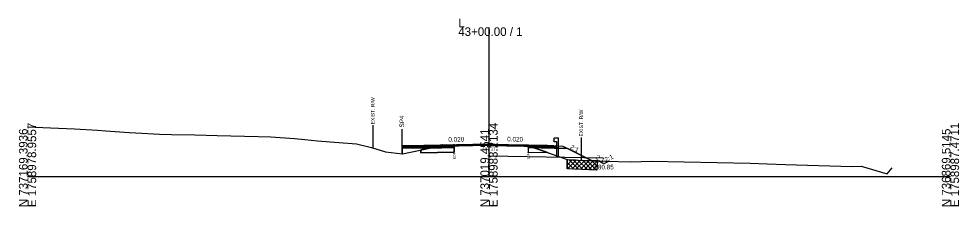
# Model space of a CAD drawing. Extents: x -26 to 4303, y -10 to 9577.
# Drawn here: x 2997.2 to 3302.8, y 2990.3 to 3051.4 of the extents above; entities that cross this region are included whole.
import ezdxf

# ---------------------------------------------------------------- set-up
doc = ezdxf.new("R2010")
doc.units = 0
for name, color, linetype in [('Default', 7, 'Continuous'), ('Exist CMT Pavement', 7, 'Continuous'), ('Old_Level_10', 7, 'Continuous'), ('Old_Level_2', 7, 'Continuous'), ('Pattern 1', 7, 'Continuous'), ('Pattern 5', 7, 'Continuous'), ('Prop CMT Conc Surface', 7, 'Continuous'), ('Prop CMT Concrete Structures', 7, 'Continuous'), ('Prop CMT Concrete Wall', 7, 'Continuous'), ('Prop CMT Pvmt Course 1', 7, 'Continuous'), ('Prop CMT Pvmt Course 1 CG', 7, 'Continuous'), ('Prop CMT Pvmt Course 2', 7, 'Continuous'), ('Prop CMT Pvmt Course 2 Wedge', 7, 'Continuous'), ('Prop CMT Pvmt Course 3', 7, 'Continuous'), ('Prop CMT Pvmt Course 3 Wedge', 7, 'Continuous'), ('Prop CMT Pvmt Surface', 7, 'Continuous'), ('Prop CMT Pvmt Surface Shoulder', 7, 'Continuous'), ('Prop CMT Pvmt Wedge Surface 1', 7, 'Continuous'), ('Prop CMT Pvmt Wedge Surface 2', 7, 'Continuous'), ('Prop CMT Pvmt Wedge Surface 3', 7, 'Continuous'), ('Prop CMT Shld Paved Course 1', 7, 'Continuous'), ('Prop CMT Shld Paved Course 2', 7, 'Continuous'), ('Prop CMT Shld Paved Course 3', 7, 'Continuous'), ('Prop CMT Slope Grass', 7, 'Continuous'), ('Prop CMT Subgrade Earthwork', 7, 'Continuous'), ('Prop Road Sect_ Recs - UC Shallow (Outline)', 7, 'Continuous'), ('Prop Shade Light', 7, 'Continuous'), ('Prop XS DDE Elevations', 7, 'Continuous'), ('Prop XS Ditch Standard Text', 7, 'Continuous'), ('Prop XS Earthwork Shape', 7, 'Continuous'), ('Prop XS SE Text', 7, 'Continuous'), ('Prop XS Shear Point Label', 7, 'Continuous'), ('Prop XS Side Slope Text', 7, 'Continuous'), ('Prop XS Wedging', 7, 'Continuous'), ('Scratch_Level_1', 7, 'Continuous'), ('Scratch_Level_3', 7, 'Continuous'), ('Scratch_Level_4', 7, 'Continuous'), ('Scratch_Level_6', 7, 'Continuous')]:
    doc.layers.add(name, color=color, linetype=linetype)

msp = doc.modelspace()

# ---------------------------------------------------------------- linework, layer by layer
at = {"layer": 'Exist CMT Pavement'}
msp.add_line((3121.77, 3009.2), (3121.77, 3009.99), dxfattribs=at)
for points in [[(3128.87, 3010.13), (3121.77, 3009.99)], [(3150, 3010.56), (3128.87, 3010.13)], [(3150, 3010.56), (3167, 3010.22)]]:
    msp.add_lwpolyline(points, dxfattribs=at)
at = {"layer": 'Old_Level_10'}
for p, q in [((3185.49, 3005.05), (3183.49, 3005.15)), ((3187.37, 3004.11), (3185.49, 3005.05)), ((3189.04, 3004.94), (3187.37, 3004.11))]:
    msp.add_line(p, q, dxfattribs=at)
at = {"layer": 'Old_Level_2'}
for p, q in [((3150, 3000), (3150, 3048.58)), ((3150, 3000), (3150, 3048.58)), ((3000, 3000), (3150, 3000)), ((3000, 3000), (3150, 3000)), ((3150, 3000), (3300, 3000)), ((3150, 3000), (3300, 3000))]:
    msp.add_line(p, q, dxfattribs=at)
at = {"layer": 'Pattern 1'}
for p, q in [((3132.92, 3009.42), (3133.47, 3009.97)), ((3134.36, 3009.45), (3135.26, 3010.35)), ((3135.81, 3009.48), (3136.57, 3010.24)), ((3137.25, 3009.51), (3137.88, 3010.14)), ((3163.43, 3009.4), (3163.71, 3009.69))]:
    msp.add_line(p, q, dxfattribs=at)
msp.add_lwpolyline([(3138.72, 3010.07), (3138.72, 3009.46), (3131.02, 3009.3), (3131.75, 3009.45), (3132.87, 3009.78), (3134.9, 3010.38), (3137.03, 3010.2), (3138.72, 3010.07)], dxfattribs=at)
msp.add_lwpolyline([(3162.69, 3010.04), (3162.69, 3009.43), (3164.55, 3009.39), (3162.74, 3010.03)], close=True, dxfattribs=at)
at = {"layer": 'Pattern 5'}
msp.add_line((3185.06, 3002.09), (3185.1, 3002.13), dxfattribs=at)
at = {"layer": 'Prop CMT Conc Surface'}
for points in [[(3128.87, 3009.88), (3121.77, 3009.74)], [(3121.77, 3009.53), (3128.87, 3009.68)], [(3138.72, 3010.08), (3128.87, 3009.88)], [(3128.87, 3009.88), (3128.87, 3009.68)], [(3128.87, 3009.68), (3138.72, 3009.87)], [(3138.72, 3009.87), (3138.72, 3010.08)], [(3162.69, 3009.84), (3162.69, 3010.05)], [(3162.69, 3010.05), (3167, 3009.97)], [(3167, 3009.76), (3162.69, 3009.84)], [(3167, 3009.97), (3167, 3009.76)]]:
    msp.add_lwpolyline(points, dxfattribs=at)
at = {"layer": 'Prop CMT Concrete Structures'}
for points in [[(3128.87, 3009.88), (3121.77, 3009.74)], [(3128.87, 3009.88), (3128.87, 3010.13)], [(3138.72, 3010.08), (3128.87, 3009.88)], [(3150, 3010.43), (3138.72, 3010.21)], [(3138.72, 3010.21), (3138.72, 3010.08)], [(3150, 3010.43), (3162.69, 3010.18)], [(3162.69, 3010.18), (3162.69, 3010.05)], [(3162.69, 3010.05), (3167, 3009.97)], [(3167, 3009.97), (3167, 3010.22)]]:
    msp.add_lwpolyline(points, dxfattribs=at)
at = {"layer": 'Prop CMT Pvmt Course 1'}
for points in [[(3128.87, 3009.68), (3121.77, 3009.53)], [(3121.77, 3009.2), (3128.87, 3009.34)], [(3138.72, 3009.87), (3128.87, 3009.68)], [(3128.87, 3009.68), (3128.87, 3009.34)], [(3128.87, 3009.34), (3138.72, 3009.54)], [(3138.72, 3009.54), (3138.72, 3009.87)], [(3162.69, 3009.84), (3167, 3009.76)], [(3162.69, 3009.51), (3162.69, 3009.84)], [(3167, 3009.42), (3162.69, 3009.51)], [(3167, 3009.76), (3167, 3009.42)]]:
    msp.add_lwpolyline(points, dxfattribs=at)
at = {"layer": 'Prop CMT Pvmt Course 2'}
for points in [[(3167, 3009.97), (3167, 3010.22)], [(3169, 3010.18), (3171, 3010.14), (3171.26, 3009.88)], [(3171.26, 3009.88), (3169, 3009.93)]]:
    msp.add_lwpolyline(points, dxfattribs=at)
at = {"layer": 'Prop CMT Pvmt Course 2 Wedge'}
msp.add_line((3121.77, 3007.42), (3121.77, 3009.2), dxfattribs=at)
for points in [[(3171, 3010.14), (3174, 3009.9)], [(3174, 3009.9), (3183.49, 3005.15)]]:
    msp.add_lwpolyline(points, dxfattribs=at)
at = {"layer": 'Prop CMT Pvmt Course 3'}
for points in [[(3167, 3009.97), (3171.26, 3009.88), (3171.47, 3009.67)], [(3167, 3009.76), (3167, 3009.97)], [(3171.47, 3009.67), (3169, 3009.72)]]:
    msp.add_lwpolyline(points, dxfattribs=at)
at = {"layer": 'Prop CMT Pvmt Course 3 Wedge'}
for points in [[(3172.6, 3012.52), (3171.27, 3012.52), (3171, 3012.22)], [(3171, 3012.22), (3171.27, 3011.93)], [(3171.27, 3011.93), (3171, 3011.64)], [(3171, 3011.64), (3171.27, 3011.35), (3171.94, 3011.35)], [(3171.94, 3011.35), (3171.94, 3006.52)], [(3172.6, 3006.52), (3172.6, 3012.52)], [(3171.94, 3006.52), (3172.6, 3006.52)]]:
    msp.add_lwpolyline(points, dxfattribs=at)
at = {"layer": 'Prop CMT Pvmt Surface'}
for points in [[(3140.15, 3010.11), (3121.77, 3009.74)], [(3150, 3010.31), (3128.87, 3009.88)], [(3128.87, 3009.88), (3128.87, 3010.13)], [(3150, 3010.31), (3167, 3009.97)], [(3167, 3009.97), (3167, 3010.22)]]:
    msp.add_lwpolyline(points, dxfattribs=at)
at = {"layer": 'Prop CMT Pvmt Surface Shoulder'}
for points in [[(3138.72, 3010.07), (3138.74, 3010.07), (3139.75, 3010.12), (3140.7, 3010.17), (3141.48, 3010.19), (3143.2, 3010.23), (3143.91, 3010.25), (3145.7, 3010.29), (3146.34, 3010.3), (3148.2, 3010.34), (3148.35, 3010.34), (3148.82, 3010.36), (3150, 3010.37)], [(3150, 3010.37), (3150.76, 3010.38), (3150.93, 3010.38), (3151.75, 3010.37), (3152.01, 3010.37), (3152.46, 3010.34), (3153.21, 3010.33), (3153.64, 3010.32), (3155.71, 3010.28), (3156.07, 3010.27), (3158.21, 3010.21), (3158.5, 3010.2), (3160.71, 3010.15), (3160.75, 3010.15), (3161.12, 3010.13), (3162.03, 3010.09), (3162.38, 3010.06), (3162.69, 3010.04)]]:
    msp.add_lwpolyline(points, dxfattribs=at)
at = {"layer": 'Prop CMT Pvmt Wedge Surface 1'}
for p, q in [((3128.89, 3009.22), (3121.77, 3009.07)), ((3138.72, 3009.41), (3128.89, 3009.22)), ((3162.69, 3009.39), (3166.98, 3009.3)), ((3166.98, 3009.3), (3175.54, 3009.13))]:
    msp.add_line(p, q, dxfattribs=at)
for points in [[(3138.72, 3009.41), (3138.72, 3010.07)], [(3162.69, 3009.39), (3162.69, 3010.04)]]:
    msp.add_lwpolyline(points, dxfattribs=at)
at = {"layer": 'Prop CMT Pvmt Wedge Surface 2'}
for points in [[(3138.72, 3010.21), (3138.74, 3010.21), (3139.75, 3010.23), (3140.7, 3010.25), (3141.48, 3010.26), (3143.2, 3010.3), (3143.91, 3010.31), (3145.7, 3010.35), (3146.34, 3010.36), (3148.2, 3010.4), (3148.35, 3010.4), (3148.82, 3010.41), (3150, 3010.43)], [(3150, 3010.37), (3148.82, 3010.36), (3148.35, 3010.34), (3148.2, 3010.34), (3146.34, 3010.3), (3145.7, 3010.29), (3143.91, 3010.25), (3143.2, 3010.23), (3141.48, 3010.19), (3140.7, 3010.17), (3139.75, 3010.12), (3139.22, 3010.09), (3138.74, 3010.08), (3138.72, 3010.08)], [(3138.72, 3010.08), (3138.72, 3010.21)], [(3150, 3010.43), (3150, 3010.37)], [(3150, 3010.43), (3150.76, 3010.42), (3150.93, 3010.41), (3151.75, 3010.4), (3152.01, 3010.39), (3152.46, 3010.38), (3153.21, 3010.37), (3153.64, 3010.36), (3155.71, 3010.32), (3156.07, 3010.31), (3158.21, 3010.27), (3158.5, 3010.26), (3160.71, 3010.22), (3160.75, 3010.22), (3161.12, 3010.21), (3162.03, 3010.19), (3162.38, 3010.18), (3162.69, 3010.18)], [(3162.69, 3010.05), (3162.41, 3010.06), (3162.38, 3010.06), (3162.03, 3010.09), (3161.12, 3010.13), (3160.75, 3010.15), (3160.71, 3010.15), (3158.5, 3010.2), (3158.21, 3010.21), (3156.07, 3010.27), (3155.71, 3010.28), (3153.64, 3010.32), (3153.21, 3010.33), (3152.46, 3010.34), (3152.01, 3010.37), (3151.75, 3010.37), (3150.93, 3010.38), (3150.76, 3010.38), (3150, 3010.37)], [(3162.69, 3010.18), (3162.69, 3010.05)]]:
    msp.add_lwpolyline(points, dxfattribs=at)
at = {"layer": 'Prop CMT Pvmt Wedge Surface 3'}
for points in [[(3138.72, 3010.08), (3138.74, 3010.08), (3139.22, 3010.09)], [(3139.22, 3010.09), (3138.74, 3010.07), (3138.72, 3010.07)], [(3138.72, 3010.07), (3138.72, 3010.08)], [(3162.69, 3010.04), (3162.41, 3010.06)], [(3162.41, 3010.06), (3162.69, 3010.05)], [(3162.69, 3010.05), (3162.69, 3010.04)]]:
    msp.add_lwpolyline(points, dxfattribs=at)
at = {"layer": 'Prop CMT Shld Paved Course 1'}
for points in [[(3140.15, 3009.9), (3121.77, 3009.53)], [(3128.87, 3009.68), (3128.87, 3010.13)], [(3150, 3010.1), (3128.87, 3009.68)], [(3150, 3010.1), (3167, 3009.76)], [(3167, 3009.76), (3167, 3010.22)]]:
    msp.add_lwpolyline(points, dxfattribs=at)
at = {"layer": 'Prop CMT Shld Paved Course 2'}
for points in [[(3167, 3010.22), (3169, 3010.18)], [(3169, 3010.18), (3171, 3010.14)]]:
    msp.add_lwpolyline(points, dxfattribs=at)
at = {"layer": 'Prop CMT Shld Paved Course 3'}
for points in [[(3128.87, 3010.13), (3121.77, 3009.99)], [(3121.77, 3009.74), (3128.87, 3009.88)], [(3150, 3010.56), (3128.87, 3010.13)], [(3128.87, 3010.13), (3128.87, 3009.88)], [(3128.87, 3009.88), (3138.72, 3010.08)], [(3138.72, 3010.21), (3150, 3010.43)], [(3138.72, 3010.08), (3138.72, 3010.21)], [(3150, 3010.31), (3150, 3010.56)], [(3150, 3010.56), (3167, 3010.22)], [(3150, 3010.43), (3150, 3010.31), (3150, 3010.31)], [(3162.69, 3010.18), (3150, 3010.43)], [(3162.69, 3010.05), (3162.69, 3010.18)], [(3167, 3009.97), (3162.69, 3010.05)], [(3167, 3010.22), (3167, 3009.97)]]:
    msp.add_lwpolyline(points, dxfattribs=at)
at = {"layer": 'Prop CMT Slope Grass'}
msp.add_lwpolyline([(3000, 3016.19), (3007.46, 3015.88), (3015.23, 3015.47), (3022.73, 3015.11), (3025.44, 3014.83), (3033.08, 3014.31), (3035.25, 3014.22), (3042.93, 3013.82), (3046.81, 3013.67), (3054.35, 3013.58), (3061.68, 3013.34), (3074.97, 3013.06), (3079.13, 3012.9), (3086.74, 3012.4), (3090.11, 3012.09), (3094.24, 3011.66), (3101.16, 3011.03), (3106.88, 3010.67), (3111.82, 3009.45), (3116.38, 3007.98), (3121.84, 3007.42), (3131.75, 3009.45), (3134.9, 3010.38), (3137.03, 3010.2), (3138.74, 3010.07), (3139.75, 3010.12), (3140.7, 3010.17), (3141.48, 3010.19), (3143.2, 3010.23), (3143.91, 3010.25), (3145.7, 3010.29), (3146.34, 3010.3), (3148.35, 3010.34), (3148.82, 3010.36), (3150, 3010.37), (3150.93, 3010.38), (3152.01, 3010.37), (3152.46, 3010.34), (3153.21, 3010.33), (3153.64, 3010.32), (3155.71, 3010.28), (3156.07, 3010.27), (3158.21, 3010.21), (3160.75, 3010.15), (3162.03, 3010.09), (3162.38, 3010.06), (3162.74, 3010.03), (3173.02, 3006.38), (3175.39, 3005.5), (3178.81, 3005.35), (3184.02, 3005.13), (3187.9, 3004.97), (3196.19, 3004.74), (3202.72, 3005.04), (3234.89, 3004.32), (3240.42, 3004.09), (3246.41, 3003.91), (3267.9, 3003.3), (3270.95, 3003.34), (3279.39, 3000.89), (3281.04, 3002.82)], dxfattribs=at)
at = {"layer": 'Prop CMT Subgrade Earthwork'}
for points in [[(3167, 3009.76), (3171.47, 3009.67), (3171.97, 3009.66), (3172.31, 3009.32)], [(3167, 3009.42), (3167, 3009.76)], [(3172.31, 3009.32), (3167, 3009.42)]]:
    msp.add_lwpolyline(points, dxfattribs=at)
at = {"layer": 'Prop Road Sect_ Recs - UC Shallow (Outline)'}
msp.add_lwpolyline([(3138.72, 3009.46), (3138.72, 3007.96), (3127.86, 3007.74), (3127.87, 3008.65), (3131.02, 3009.3), (3138.7, 3009.46)], dxfattribs=at)
msp.add_lwpolyline([(3162.69, 3009.43), (3162.69, 3007.93), (3169.02, 3007.8), (3164.55, 3009.39)], close=True, dxfattribs=at)
at = {"layer": 'Prop Shade Light'}
for p, q in [((3135.8, 3009.4), (3134.37, 3009.37)), ((3137.25, 3009.43), (3135.8, 3009.4)), ((3138.72, 3009.46), (3138.44, 3009.45)), ((3163.17, 3009.42), (3162.69, 3009.43)), ((3164.55, 3009.39), (3163.17, 3009.42))]:
    msp.add_line(p, q, dxfattribs=at)
for points in [[(3131.02, 3009.3), (3128.87, 3008.86), (3127.87, 3008.65), (3127.86, 3007.74), (3138.72, 3007.96), (3138.72, 3009.46), (3138.72, 3009.46)], [(3134.37, 3009.37), (3132.91, 3009.34), (3131.02, 3009.3)], [(3138.44, 3009.45), (3138.11, 3009.44), (3137.25, 3009.43)], [(3162.69, 3009.43), (3162.69, 3007.93), (3169.02, 3007.8), (3164.55, 3009.39)]]:
    msp.add_lwpolyline(points, dxfattribs=at)
at = {"layer": 'Prop XS DDE Elevations'}
for points in [[(3130.8, 3009.26), (3128.89, 3009.22), (3121.77, 3009.07), (3121.77, 3007.42), (3121.84, 3007.42)], [(3136.11, 3010.28), (3134.44, 3010.25), (3131.75, 3009.45), (3130.8, 3009.26), (3138.72, 3009.41), (3138.72, 3010.07), (3137.03, 3010.2)], [(3136.11, 3010.28), (3134.44, 3010.25), (3134.9, 3010.38)], [(3146.34, 3010.3), (3148.2, 3010.34), (3148.35, 3010.34)], [(3150, 3010.37), (3150.76, 3010.38), (3150.93, 3010.38)], [(3151.75, 3010.37), (3152.01, 3010.37), (3150.93, 3010.38)], [(3158.21, 3010.21), (3160.75, 3010.15), (3160.71, 3010.15), (3158.5, 3010.2)], [(3160.75, 3010.15), (3162.03, 3010.09), (3161.12, 3010.13)], [(3162.69, 3009.39), (3162.69, 3010.04), (3162.74, 3010.03), (3164.67, 3009.35)], [(3164.67, 3009.35), (3173.02, 3006.38), (3175.39, 3005.5), (3178.81, 3005.35), (3183.49, 3005.15), (3175.54, 3009.13), (3166.98, 3009.3)]]:
    msp.add_lwpolyline(points, close=True, dxfattribs=at)
at = {"layer": 'Prop XS Ditch Standard Text'}
for p, q in [((3112.25, 3016.71), (3112.25, 3009.31)), ((3180, 3012.7), (3180, 3005.3)), ((3138.72, 3010.07), (3138.72, 3008.02)), ((3162.69, 3010.04), (3162.69, 3007.99))]:
    msp.add_line(p, q, dxfattribs=at)
at = {"layer": 'Prop XS Earthwork Shape'}
msp.add_lwpolyline([(3187.37, 3004.11), (3185.49, 3005.05), (3183.49, 3005.15), (3184.02, 3005.13), (3187.9, 3004.97), (3189.04, 3004.94)], close=True, dxfattribs=at)
at = {"layer": 'Prop XS Shear Point Label'}
msp.add_line((3121.77, 3009.99), (3121.77, 3015.46), dxfattribs=at)
at = {"layer": 'Prop XS Wedging'}
for p, q in [((3138.72, 3010.07), (3138.72, 3010.54)), ((3138.72, 3010.21), (3138.72, 3010.07)), ((3141.48, 3010.19), (3143.2, 3010.23)), ((3143.2, 3010.23), (3143.91, 3010.25)), ((3150.93, 3010.38), (3152.01, 3010.37)), ((3162.38, 3010.06), (3162.69, 3010.04)), ((3162.69, 3010.04), (3162.69, 3010.4)), ((3162.69, 3010.04), (3162.69, 3010.18))]:
    msp.add_line(p, q, dxfattribs=at)
for points in [[(3150, 3010.43), (3128.87, 3010.01)], [(3150, 3010.43), (3150, 3010.43), (3138.72, 3010.21)], [(3138.72, 3010.07), (3138.74, 3010.07), (3139.75, 3010.12), (3140.7, 3010.17), (3141.48, 3010.19)], [(3143.91, 3010.25), (3145.7, 3010.29), (3146.34, 3010.3)], [(3146.34, 3010.3), (3148.2, 3010.34), (3148.35, 3010.34)], [(3148.35, 3010.34), (3148.82, 3010.36), (3150, 3010.37)], [(3150, 3010.43), (3167, 3010.09)], [(3162.69, 3010.18), (3150, 3010.43), (3150, 3010.43)], [(3150, 3010.37), (3150.76, 3010.38), (3150.93, 3010.38)], [(3152.01, 3010.37), (3152.46, 3010.34), (3153.21, 3010.33), (3153.64, 3010.32), (3155.71, 3010.28), (3156.07, 3010.27), (3158.21, 3010.21)], [(3158.21, 3010.21), (3158.5, 3010.2), (3160.71, 3010.15), (3160.75, 3010.15), (3162.03, 3010.09), (3162.38, 3010.06)]]:
    msp.add_lwpolyline(points, dxfattribs=at)
at = {"layer": 'Scratch_Level_1'}
msp.add_line((3175.39, 3005.5), (3175.39, 3002.5), dxfattribs=at)
msp.add_lwpolyline([(3183.22, 3005.17), (3185.22, 3005.08), (3185.09, 3002.08), (3175.39, 3002.5), (3175.38, 3005.5), (3176.6, 3005.45), (3178.09, 3005.38), (3179.06, 3005.34), (3181.19, 3005.25)], close=True, dxfattribs=at)
at = {"layer": 'Scratch_Level_3'}
msp.add_line((3138.69, 3009.54), (3138.7, 3009.55), dxfattribs=at)
at = {"layer": 'Scratch_Level_4'}
for p, q in [((3138.7, 3009.54), (3138.72, 3009.52)), ((3175.38, 3005.14), (3175.73, 3005.48)), ((3175.38, 3003.73), (3177.08, 3005.42)), ((3175.56, 3002.49), (3178.44, 3005.37)), ((3175.91, 3005.48), (3179.05, 3002.34)), ((3176.92, 3002.43), (3179.79, 3005.31)), ((3177.39, 3005.41), (3180.53, 3002.28)), ((3178.27, 3002.37), (3181.15, 3005.25)), ((3178.87, 3005.35), (3182, 3002.22)), ((3179.63, 3002.32), (3182.51, 3005.2)), ((3180.35, 3005.29), (3183.48, 3002.15)), ((3180.99, 3002.26), (3183.87, 3005.14)), ((3181.82, 3005.22), (3184.96, 3002.09)), ((3182.34, 3002.2), (3185.22, 3005.08)), ((3183.3, 3005.16), (3185.15, 3003.31)), ((3184.77, 3005.1), (3185.2, 3004.67)), ((3175.38, 3004.59), (3177.57, 3002.4)), ((3175.39, 3003.18), (3176.09, 3002.47)), ((3183.7, 3002.14), (3185.16, 3003.6))]:
    msp.add_line(p, q, dxfattribs=at)
at = {"layer": 'Scratch_Level_6'}
msp.add_lwpolyline([(3150, 3006.76), (3186.97, 3006.02)], dxfattribs=at)

# ---------------------------------------------------------------- texts
at = {"layer": 'Default'}
msp.add_text('-', height=0.0001, dxfattribs=at).set_placement((3000, 3000))
at = {"layer": 'Old_Level_2'}
for s, p in [('L', (3140, 3048.58)), ('L', (3140, 3048.58)), ('43+00.00 / 1', (3140, 3045.78)), ('43+00.00 / 1', (3140, 3045.78))]:
    msp.add_text(s, height=2.8, dxfattribs=at).set_placement(p)
for s, p in [('E 1758978.9557', (3002.8, 2990)), ('E 1758978.9557', (3002.8, 2990)), ('E 1758983.2134', (3152.8, 2990)), ('E 1758983.2134', (3152.8, 2990)), ('E 1758987.4711', (3302.8, 2990)), ('E 1758987.4711', (3302.8, 2990)), ('N 737169.3936', (3000, 2990)), ('N 737169.3936', (3000, 2990)), ('N 737019.4541', (3150, 2990)), ('N 737019.4541', (3150, 2990)), ('N 736869.5145', (3300, 2990)), ('N 736869.5145', (3300, 2990))]:
    msp.add_text(s, height=2.8, rotation=90, dxfattribs=at).set_placement(p)
at = {"layer": 'Prop CMT Concrete Wall'}
for rotation, p in [(334.1383, (3184.59, 3005.77)), (25.8617, (3188.03, 3004.69))]:
    msp.add_text('2:1', height=1.5, rotation=rotation, dxfattribs=at).set_placement(p)
msp.add_text('680.85', height=1.5, dxfattribs=at).set_placement((3184.22, 3002.31))
at = {"layer": 'Prop CMT Pvmt Course 1 CG'}
msp.add_text('687.37', height=1, dxfattribs=at).set_placement((3147.85, 3008.37))
at = {"layer": 'Prop XS Ditch Standard Text'}
for s, height, p in [('EXIST. R/W', 1.181, (3112.84, 3017.01)), ('EXIST. R/W', 1.181, (3180.59, 3013)), ('EOP', 0.787, (3139.11, 3005.62)), ('EOP', 0.787, (3163.09, 3005.59))]:
    msp.add_text(s, height=height, rotation=90, dxfattribs=at).set_placement(p)
at = {"layer": 'Prop XS SE Text'}
for rotation, p in [(1.1458, (3136.79, 3011.29)), (358.8542, (3155.9, 3011.44))]:
    msp.add_text('0.020', height=1.5, rotation=rotation, dxfattribs=at).set_placement(p)
at = {"layer": 'Prop XS Shear Point Label'}
msp.add_text('SP4', height=1.5, rotation=90, dxfattribs=at).set_placement((3122.41, 3015.95))
at = {"layer": 'Prop XS Side Slope Text'}
msp.add_text('2:1', height=1.5, rotation=330.539, dxfattribs=at).set_placement((3176.2, 3009.19))

doc.saveas('drawing.dxf')
